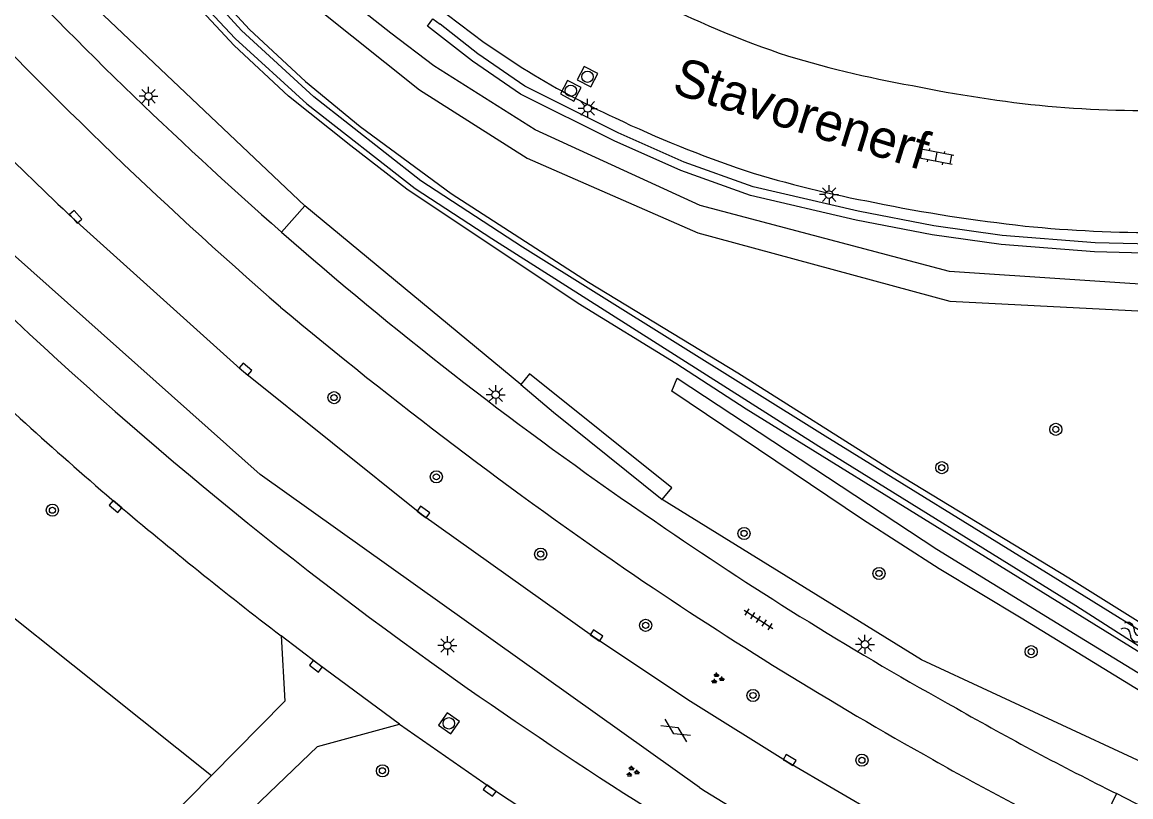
# Model space of a CAD drawing. Extents: x 125000 to 129004, y 397500 to 399008.
# Drawn here: x 126497 to 126570, y 398713.6 to 398764.7 of the extents above; entities that cross this region are included whole.
import ezdxf

# ---------------------------------------------------------------- set-up
doc = ezdxf.new("R2010")
doc.units = 0
for name, color, linetype in [('gg-anno-openbare ruimte label', 7, 'Continuous'), ('gg-knt-verharding', 7, 'Continuous'), ('gg-kntw-bovenkant insteek waterloop', 7, 'Continuous'), ('gg-kntw-waterlijn', 7, 'Continuous'), ('gt-grn-groengrens', 7, 'Continuous'), ('gt-symb-boom', 7, 'Continuous'), ('gt-symb-gesloten verharding', 7, 'Continuous'), ('gt-symb-groenvak', 7, 'Continuous'), ('gt-symb-klinker verharding', 7, 'Continuous'), ('gt-symb-kolk', 7, 'Continuous'), ('gt-symb-lichtmast', 7, 'Continuous'), ('gt-symb-rioolschacht', 7, 'Continuous'), ('gt-symb-tegel verharding', 7, 'Continuous'), ('gt-symb-watersymbool', 7, 'Continuous')]:
    doc.layers.add(name, color=color, linetype=linetype)

# ---------------------------------------------------------------- blocks, each defined once
blk = doc.blocks.new('gt0-KL1')
at = {"layer": 'gt-symb-klinker verharding'}
for p, q in [((-1.15, 0.3), (1.15, 0.3)), ((-1, -0.3), (-1, 0.3)), ((-0.5, 0.3), (-0.5, 0.45)), ((0, -0.3), (0, 0.3)), ((0.5, 0.3), (0.5, 0.45)), ((1, -0.3), (1, 0.3)), ((-1.15, -0.3), (1.15, -0.3)), ((-0.5, -0.45), (-0.5, -0.3)), ((0.5, -0.45), (0.5, -0.3))]:
    blk.add_line(p, q, dxfattribs=at)
blk = doc.blocks.new('gt0-LMAST')
at = {"layer": 'gt-symb-lichtmast'}
for p, q in [((-0.182, 0.173), (-0.447, 0.438)), ((-0.005, 0.246), (-0.005, 0.621)), ((0.172, 0.173), (0.437, 0.438)), ((-0.255, -0.004), (-0.63, -0.004)), ((-0.182, -0.181), (-0.447, -0.446)), ((-0.005, -0.254), (-0.005, -0.629)), ((0.437, -0.446), (0.172, -0.181)), ((0.245, -0.004), (0.62, -0.004))]:
    blk.add_line(p, q, dxfattribs=at)
blk.add_circle((-0.005, -0.004), 0.25, dxfattribs=at)
blk = doc.blocks.new('gt0-KOLK')
at = {"layer": 'gt-symb-kolk'}
blk.add_lwpolyline([(0, 0), (0.375, 0), (0.375, 0.4), (-0.375, 0.4), (-0.375, 0), (0, 0)], dxfattribs=at)
blk = doc.blocks.new('gt0-RS')
at = {"layer": 'gt-symb-rioolschacht'}
blk.add_lwpolyline([(-0.5, -0.5), (0.5, -0.5), (0.5, 0.5), (-0.5, 0.5)], close=True, dxfattribs=at)
blk.add_circle((0, 0), 0.375, dxfattribs=at)
blk = doc.blocks.new('gt0-BOOM')
at = {"layer": 'gt-symb-boom'}
for radius in [0.4, 0.2]:
    blk.add_circle((0, 0), radius, dxfattribs=at)
blk = doc.blocks.new('gt0-WA')
at = {"layer": 'gt-symb-watersymbool'}
for centre, start, end in [((-0.323, 0.022), 28.07249, 151.92751), ((0.427, 0.422), 208.07248, 331.92751), ((-0.323, -0.428), 28.07249, 151.92751), ((0.427, -0.028), 208.07248, 331.92751)]:
    blk.add_arc(centre, 0.425, start, end, dxfattribs=at)
blk = doc.blocks.new('gt0-TEG1')
at = {"layer": 'gt-symb-tegel verharding'}
for p, q in [((-1.125, 0), (1.125, 0)), ((-0.9, -0.25), (-0.9, 0.25)), ((-0.45, -0.25), (-0.45, 0.25)), ((0, -0.25), (0, 0.25)), ((0.45, -0.25), (0.45, 0.25)), ((0.9, -0.25), (0.9, 0.25))]:
    blk.add_line(p, q, dxfattribs=at)
blk = doc.blocks.new('gt0-GRVAK')
at = {"layer": 'gt-symb-groenvak'}
for p, q in [((-0.11, 0.189), (-0.228, 0.24)), ((-0.182, 0.153), (0.088, 0.153)), ((-0.091, 0.211), (-0.156, 0.322)), ((-0.047, 0.214), (-0.047, 0.393)), ((-0.004, 0.211), (0.061, 0.322)), ((0.015, 0.189), (0.133, 0.24)), ((0.262, -0.052), (0.197, 0.059)), ((0.305, -0.049), (0.305, 0.13)), ((0.349, -0.052), (0.414, 0.059)), ((-0.245, -0.228), (-0.363, -0.177)), ((-0.318, -0.264), (-0.047, -0.264)), ((-0.226, -0.206), (-0.291, -0.095)), ((-0.183, -0.203), (-0.183, -0.024)), ((-0.139, -0.206), (-0.074, -0.095)), ((-0.12, -0.228), (-0.002, -0.177)), ((0.243, -0.074), (0.125, -0.023)), ((0.17, -0.11), (0.441, -0.11)), ((0.368, -0.074), (0.486, -0.023))]:
    blk.add_line(p, q, dxfattribs=at)
blk = doc.blocks.new('gt0-GESVH1')
at = {"layer": 'gt-symb-gesloten verharding'}
for p, q in [((-0.992, -0.261), (0.008, 0.239)), ((0.008, -0.261), (-0.992, 0.239)), ((0.008, 0.239), (1.008, -0.261)), ((1.008, 0.239), (0.008, -0.261))]:
    blk.add_line(p, q, dxfattribs=at)

msp = doc.modelspace()

# ---------------------------------------------------------------- linework, layer by layer
at = {"layer": 'gg-knt-verharding'}
for p, q in [((126514.094, 398750.822), (126516.195, 398748.997)), ((126509.476, 398715.032), (126504.409, 398709.888)), ((126569.073, 398713.838), (126567.5, 398710.553)), ((126571.71, 398712.472), (126569.073, 398713.838))]:
    msp.add_line(p, q, dxfattribs=at)
for points in [[(126524.995, 398765.166), (126527.43, 398763.318), (126529.974, 398761.623)], [(126556.921, 398710.489), (126553.468, 398712.37), (126547.446, 398715.871), (126541.03, 398719.897), (126534.719, 398724.085), (126523.305, 398732.22), (126511.584, 398741.627), (126500.377, 398751.702)], [(126541.609, 398714.239), (126512.689, 398734.855), (126495.343, 398750.294)], [(126514.058, 398724.221), (126514.298, 398719.929), (126509.476, 398715.032)], [(126521.866, 398718.416), (126516.47, 398722.384), (126514.058, 398724.221)], [(126512.2, 398712.861), (126516.45, 398716.93), (126521.866, 398718.416)], [(126521.866, 398718.416), (126527.91, 398714.2), (126533.727, 398710.342), (126539.64, 398706.632), (126546.107, 398702.81), (126549.18, 398701.092)]]:
    msp.add_lwpolyline(points, dxfattribs=at)
for centre, radius, start, end in [((126698.862, 398961.322), 280.089, 222.93717, 228.72471), ((126717.691, 398979.783), 310.143, 223.05951, 228.95119), ((126569.695, 398828.227), 69.473, 242.60022, 250.81668), ((126689.815, 398952.179), 275.822, 223.50246, 226.62166), ((126567.45, 398828.17), 68.715, 252.56975, 260.09997), ((126560.032, 398810.05), 56.997, 238.1729, 245.11996), ((126573.096, 398844.847), 86.155, 258.30787, 264.31559), ((126571.182, 398836.55), 77.717, 265.11349, 271.73118), ((126570.071, 398830.152), 79.459, 244.65125, 251.32741), ((126566.564, 398825.404), 73.86, 252.72511, 259.54708), ((126574.944, 398859.803), 109.228, 258.49794, 263.75311), ((126571.521, 398834.673), 83.877, 264.20949, 270.3945), ((126682.072, 398942.269), 254.694, 229.36196, 235.93442), ((126682.289, 398943.141), 271.601, 225.78623, 234.34826), ((126708.926, 398978.772), 303.684, 230.07302, 235.6011), ((126675.569, 398934.585), 265.258, 226.21337, 229.49359), ((126706.674, 398974.57), 315.872, 229.91469, 232.42566), ((126672.427, 398925.028), 235.015, 235.52774, 241.01292), ((126688.174, 398950.382), 268.537, 235.83245, 240.75599), ((126698.239, 398965.746), 299.266, 234.38936, 240.24137), ((126661.663, 398900.284), 208.171, 240.30422, 243.59089), ((126644.28, 398869.625), 176.633, 240.38223, 244.23463), ((126684.75, 398943.887), 270.606, 238.06446, 241.16892)]:
    msp.add_arc(centre, radius, start, end, dxfattribs=at)
at = {"layer": 'gg-kntw-bovenkant insteek waterloop'}
for points in [[(126574.727, 398722.562), (126574.71, 398721.668), (126573.789, 398721.143), (126544.698, 398739.151), (126540.049, 398742.163), (126533.632, 398746.129), (126522.329, 398753.66), (126518.655, 398756.511), (126514.546, 398759.768), (126510.975, 398763.122), (126504.31, 398770.268), (126498.31, 398776.901), (126498.306, 398777.624), (126498.676, 398777.981), (126499.352, 398777.746)], [(126499.352, 398777.746), (126505.533, 398771.385), (126508.343, 398768.138), (126511.975, 398764.171), (126515.658, 398760.75), (126519.273, 398757.787), (126525.256, 398753.373), (126534.312, 398747.53), (126544.128, 398741.547), (126554.489, 398734.997), (126565.937, 398728.044), (126574.727, 398722.562)]]:
    msp.add_lwpolyline(points, dxfattribs=at)
at = {"layer": 'gg-kntw-waterlijn'}
msp.add_lwpolyline([(126498.686, 398777.024), (126502.714, 398772.521), (126508.315, 398766.5), (126511.043, 398763.568), (126515.758, 398759.265), (126522.88, 398753.704), (126527.932, 398750.394), (126549.482, 398736.73), (126566.409, 398726.22), (126573.657, 398721.56), (126574.172, 398722.361), (126564.746, 398728.192), (126549.896, 398737.378), (126529.952, 398749.833), (126523.261, 398754.192), (126516.216, 398759.734), (126511.44, 398764.108), (126505.342, 398770.793), (126499.17, 398777.558), (126498.686, 398777.024)], dxfattribs=at)
at = {"layer": 'gt-grn-groengrens'}
for p, q in [((126515.621, 398752.562), (126493.473, 398773.538)), ((126515.621, 398752.562), (126514.094, 398750.822)), ((126529.844, 398740.781), (126515.621, 398752.562))]:
    msp.add_line(p, q, dxfattribs=at)
for points in [[(126397.662, 398995.498), (126395.88, 398980.335), (126394.99, 398965.432), (126395.036, 398944.609), (126395.427, 398925.756), (126396.955, 398910.958), (126400.389, 398893.386), (126404.364, 398873.349), (126405.653, 398867.05), (126414.83, 398838.978), (126430.963, 398804.787), (126449.318, 398774.335), (126464.797, 398755.06), (126486.511, 398733.346), (126509.476, 398715.032)], [(126461.056, 398841.084), (126462.028, 398837.567), (126462.926, 398833.526), (126464.498, 398829.71), (126466.518, 398826.118), (126470.784, 398824.097), (126473.028, 398822.302), (126473.926, 398819.832), (126472.355, 398816.914), (126473.702, 398813.995), (126478.865, 398806.587), (126489.715, 398790.275), (126495.103, 398783.764), (126502.736, 398776.356), (126516.429, 398765.581), (126523.164, 398760.193), (126530.273, 398755.703), (126541.497, 398750.765), (126558.109, 398746.275), (126575.62, 398745.377), (126592.905, 398748.52), (126598.747, 398749.818)], [(126598.851, 398751.41), (126584.503, 398748.521), (126574.249, 398747.149), (126558.084, 398748.227), (126541.658, 398752.57), (126530.783, 398757.567), (126524.122, 398761.779), (126521.28, 398763.935), (126513.835, 398769.813)], [(126594.146, 398753.151), (126594.128, 398753.142), (126590.8, 398751.811), (126584.729, 398750.335), (126579.974, 398749.678), (126574.115, 398749.353), (126567.638, 398749.515), (126561.492, 398750), (126556.945, 398750.65), (126551.939, 398751.619), (126544.974, 398753.238), (126540.38, 398754.88), (126535.994, 398756.828), (126529.815, 398759.918), (126526.666, 398762.072), (126523.705, 398764.399), (126524.041, 398764.866), (126524.528, 398764.516)], [(126594.146, 398753.151), (126593.886, 398753.692), (126590.617, 398752.384), (126584.617, 398750.925), (126579.916, 398750.276), (126574.106, 398749.953), (126567.669, 398750.114), (126561.558, 398750.597), (126557.045, 398751.242), (126552.064, 398752.206), (126545.143, 398753.815), (126540.603, 398755.437), (126536.25, 398757.371), (126530.12, 398760.436), (126527.021, 398762.556), (126524.528, 398764.516)], [(126539.157, 398733.204), (126539.797, 398733.984), (126530.423, 398741.476), (126529.844, 398740.781)], [(126539.783, 398740.336), (126540.144, 398741.203), (126557.251, 398729.939), (126566.634, 398724.163), (126573.13, 398720.192), (126575.945, 398719.614), (126579.049, 398718.604), (126578.688, 398717.665), (126575.368, 398718.82), (126572.336, 398719.542), (126562.809, 398725.391), (126557.395, 398728.64), (126552.343, 398731.889), (126539.783, 398740.336)], [(126529.844, 398740.781), (126532.002, 398738.971), (126539.157, 398733.204)], [(126574.768, 398714.045), (126556.231, 398722.64), (126539.157, 398733.204)]]:
    msp.add_lwpolyline(points, dxfattribs=at)

# ---------------------------------------------------------------- block references
at = {"layer": 'gt-symb-boom'}
for p in [(126517.544, 398739.918), (126565.08, 398737.827), (126557.57, 398735.303), (126524.282, 398734.701), (126498.995, 398732.5), (126544.549, 398730.972), (126531.152, 398729.61), (126553.438, 398728.337), (126538.067, 398724.919), (126563.458, 398723.182), (126545.139, 398720.297), (126552.313, 398716.03), (126520.732, 398715.336)]:
    msp.add_blockref('gt0-BOOM', p, dxfattribs=at)
at = {"layer": 'gt-symb-gesloten verharding', "rotation": -32.83164893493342}
msp.add_blockref('gt0-GESVH1', (126540.052, 398718.001), dxfattribs=at)
at = {"layer": 'gt-symb-groenvak'}
for p in [(126542.776, 398721.408), (126537.192, 398715.276)]:
    msp.add_blockref('gt0-GRVAK', p, dxfattribs=at)
at = {"layer": 'gt-symb-klinker verharding', "rotation": 169.28535610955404}
msp.add_blockref('gt0-KL1', (126557.18, 398755.79), dxfattribs=at)
at = {"layer": 'gt-symb-kolk'}
for p, rotation in [((126500.377, 398751.702), -48.6470636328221), ((126511.59, 398741.633), -40.0109577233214), ((126503.275, 398732.9), 139.3800604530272), ((126523.31, 398732.225), -36.743796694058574), ((126534.719, 398724.085), -34.77129164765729), ((126516.47, 398722.384), 142.76334102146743), ((126547.446, 398715.871), -31.08172983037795), ((126527.91, 398714.2), 144.32239791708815)]:
    msp.add_blockref('gt0-KOLK', p, dxfattribs=dict(at, rotation=rotation))
at = {"layer": 'gt-symb-lichtmast'}
for p in [(126505.33, 398759.772), (126534.253, 398758.978), (126550.154, 398753.295), (126528.196, 398740.112), (126525.018, 398723.592), (126552.514, 398723.664)]:
    msp.add_blockref('gt0-LMAST', p, dxfattribs=at)
at = {"layer": 'gt-symb-rioolschacht'}
for p, rotation in [((126534.24, 398761.057), 152.53777281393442), ((126533.136, 398760.134), 62.2307873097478), ((126525.11, 398718.46), 54.89531311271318)]:
    msp.add_blockref('gt0-RS', p, dxfattribs=dict(at, rotation=rotation))
at = {"layer": 'gt-symb-tegel verharding', "rotation": -32.831648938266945}
msp.add_blockref('gt0-TEG1', (126545.506, 398725.31), dxfattribs=at)
at = {"layer": 'gt-symb-watersymbool', "rotation": -31.798912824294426}
msp.add_blockref('gt0-WA', (126570.071, 398724.498), dxfattribs=at)

# ---------------------------------------------------------------- texts
at = {"layer": 'gg-anno-openbare ruimte label'}
msp.add_text('Stavorenerf', height=2.5, rotation=342.8, dxfattribs=at).set_placement((126539.721, 398760.003))

doc.saveas('drawing.dxf')
